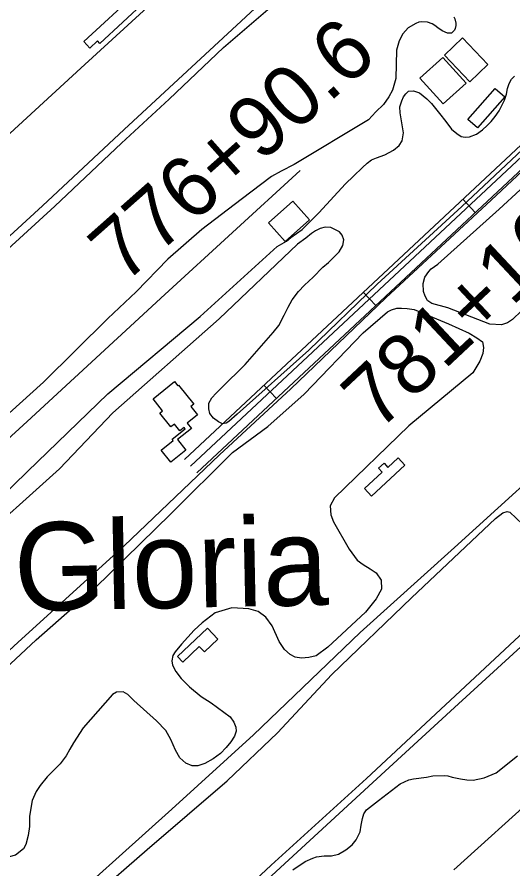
# Model space of a CAD drawing. Extents: x 3684037 to 3722149, y 433263 to 459021.
# Drawn here: x 3698900 to 3699716, y 451551 to 452953 of the extents above; entities that cross this region are included whole.
import ezdxf

# ---------------------------------------------------------------- set-up
doc = ezdxf.new("R2010")
doc.units = 0
for name, color, linetype in [('V-BLDG-OTLN', 7, 'Continuous'), ('V-RIVR-EDGE', 7, 'Continuous'), ('V-ROAD-CNTR', 7, 'Continuous'), ('V-SITE-VEGE', 7, 'Continuous'), ('V-SURV-IDEN', 7, 'Continuous'), ('V-TOPO-GNAM-IDEN', 7, 'Continuous'), ('V-TOPO-SHOR', 7, 'Continuous')]:
    doc.layers.add(name, color=color, linetype=linetype)

msp = doc.modelspace()

# ---------------------------------------------------------------- linework, layer by layer
at = {"layer": 'V-BLDG-OTLN'}
for points in [[(3699010.1, 452912.4), (3699098.7, 452994.1), (3699112.4, 452979.3), (3699036.4, 452909.2), (3699032.7, 452913.2), (3699020.1, 452901.6)], [(3699603.3, 452889.8), (3699633, 452918.2), (3699674.9, 452874.4), (3699645.2, 452846)], [(3699600.7, 452886.2), (3699639, 452844), (3699601.2, 452809.7), (3699562.9, 452851.8)], [(3699702.6, 452821.2), (3699657.8, 452770.3), (3699642.2, 452784.1), (3699687, 452834.9)], [(3699313.9, 452614.1), (3699354.1, 452649.9), (3699381.5, 452619.2), (3699341.3, 452583.4)], [(3699139.9, 452304.8), (3699124.1, 452324.5), (3699159.3, 452352.8), (3699164.9, 452345.8), (3699166.2, 452346.8), (3699191, 452315.9), (3699186.1, 452312), (3699197.3, 452298), (3699180.5, 452284.5), (3699187.5, 452275.7), (3699164.5, 452257.3), (3699178.3, 452240), (3699153.4, 452220), (3699137.4, 452239.8), (3699157.4, 452255.9), (3699155.6, 452258), (3699177, 452275.1), (3699175.3, 452277.2), (3699168.3, 452271.6), (3699159.2, 452282.9), (3699153.4, 452278.2), (3699135.1, 452301)], [(3699538.5, 452215.1), (3699483.6, 452164.5), (3699472.1, 452176.9), (3699501.2, 452203.7), (3699495, 452210.4), (3699504.1, 452218.8), (3699510.6, 452211.7), (3699527.4, 452227.2)], [(3699164.6, 451900.4), (3699213.7, 451947), (3699230.8, 451928.9), (3699208.8, 451908.1), (3699200.2, 451917.1), (3699173.2, 451891.4)]]:
    msp.add_lwpolyline(points, close=True, dxfattribs=at)
at = {"layer": 'V-RIVR-EDGE'}
msp.add_spline([(3696491, 456957), (3696499.5, 456945.3), (3696522.4, 456915.4), (3696551.1, 456881.7), (3696592.6, 456839.6), (3696607.9, 456824.6), (3696661.6, 456762.2), (3696696.3, 456732.6), (3696736.6, 456690.4), (3696783, 456647.4), (3696798.7, 456631.6), (3696862.9, 456574.8), (3696899.6, 456542.8), (3696931.1, 456518.5), (3696942.4, 456503.5), (3696952.4, 456495), (3696962.1, 456487.7), (3696987.2, 456470.6), (3697014.6, 456451.5), (3697061, 456420.3), (3697092.5, 456395.6), (3697134.1, 456360.7), (3697166.8, 456335.5), (3697185.7, 456316.5), (3697201.5, 456298.2), (3697211.5, 456284.5), (3697233.7, 456256.1), (3697255.9, 456231), (3697279.3, 456203.8), (3697316.4, 456164.9), (3697353.5, 456124), (3697376.9, 456099.7), (3697406.3, 456076.1), (3697430.1, 456057.9), (3697450.3, 456044.9), (3697520.1, 455982.4), (3697544.3, 455963.4), (3697581.9, 455942.3), (3697614.6, 455926), (3697632.8, 455913.8), (3697662.2, 455891.9), (3697710.3, 455848.1), (3697757.4, 455800.7), (3697792.1, 455767), (3697833.3, 455729.3), (3697868.4, 455696.9), (3697895.8, 455673.4), (3697933.7, 455633.7), (3697972.9, 455598.4), (3698039.5, 455539.6), (3698090.3, 455492.1), (3698135.9, 455447.6), (3698177, 455406.6), (3698217.7, 455359.2), (3698254.4, 455321.1), (3698281.5, 455292.7), (3698316.2, 455265.5), (3698357.4, 455240.8), (3698382, 455222.1), (3698407.8, 455195), (3698430.8, 455163.4), (3698450.9, 455141.9), (3698487.7, 455113.9), (3698517.5, 455091.2), (3698534.1, 455077), (3698556.2, 455049.4), (3698582.5, 455019.8), (3698614.7, 454987), (3698657.1, 454947.3), (3698691.4, 454913.6), (3698718, 454887.3), (3698807.2, 454806.6), (3698837.4, 454775.8), (3698881.4, 454739.7), (3698910.5, 454713.7), (3698949.2, 454677.6), (3698989.1, 454637.1), (3699039.1, 454591.7), (3699066.6, 454562.9), (3699088.8, 454545.5), (3699187.2, 454465.2), (3699228.4, 454429.9), (3699268.3, 454393.8), (3699300.6, 454360.6), (3699328.8, 454330.6), (3699382.5, 454285.1), (3699427.3, 454244.2), (3699474.5, 454199.6), (3699500.3, 454170.4), (3699532.6, 454139.2), (3699563.2, 454114.5), (3699588.7, 454093.8), (3699608.4, 454073.9), (3699636.7, 454041.5), (3699659.2, 454015.6), (3699675.8, 453998.5), (3699727, 453942.6), (3699768.9, 453898), (3699807.6, 453854.7), (3699829.4, 453837.6), (3699865.8, 453811.2), (3699885.1, 453793.8), (3699924.7, 453762.6), (3699939.6, 453754.8), (3699950.9, 453754.4), (3699975.6, 453746.7), (3700001.8, 453731.2), (3700023.6, 453714.2), (3700032.9, 453700.8), (3700036.1, 453688.7), (3700042.2, 453679.4), (3700052.6, 453667.2), (3700065.9, 453651), (3700072.4, 453638.5), (3700079.6, 453627.9), (3700095.3, 453607.3), (3700141.3, 453551.4), (3700161.5, 453521.4), (3700185.6, 453491.4), (3700219.9, 453452.9), (3700237.2, 453429.8), (3700255.4, 453407.5), (3700340.9, 453326.4), (3700393.4, 453280.6), (3700435.7, 453243.7), (3700480.9, 453207.6), (3700509.2, 453188.5), (3700535, 453172.3), (3700559.3, 453156.5), (3700600.4, 453130.9), (3700613.8, 453121.2), (3700623.5, 453116.3), (3700639.2, 453100.5), (3700647.7, 453090.7), (3700674.7, 453074.9), (3700691.3, 453060.7), (3700727.6, 453033.9), (3700758.2, 453008.8), (3700801.4, 452977.5), (3700837.4, 452952.4), (3700871.7, 452924.8), (3700904, 452898.4), (3700927.8, 452881), (3700958.4, 452857.9), (3701015.3, 452808), (3701048.4, 452780.4), (3701075.5, 452763), (3701104.9, 452743.5), (3701127.2, 452730.9), (3701156.6, 452713.4), (3701182.9, 452695.6), (3701204.7, 452682.2), (3701235.4, 452666.3), (3701255.6, 452654.1), (3701285.8, 452633), (3701312.9, 452607.1), (3701321.3, 452599.8), (3701332.2, 452591.7), (3701350.4, 452577.5), (3701370.6, 452560.4), (3701389.1, 452544.6), (3701408.9, 452532), (3701434.4, 452518.6), (3701456.2, 452512.1), (3701467.1, 452506.4), (3701486, 452491), (3701499.8, 452482.1), (3701518.7, 452468.3), (3701537.7, 452454.1), (3701554.3, 452439.5), (3701575.2, 452422.9), (3701592.2, 452410.3), (3701622.5, 452387.2), (3701647.1, 452368.5), (3701696.3, 452326.7), (3701727.8, 452300.4), (3701754, 452278.9), (3701780.7, 452258.2), (3701815.4, 452234.2), (3701863.8, 452194.9), (3701890.4, 452176.2), (3701916.7, 452162), (3701938.9, 452143.3), (3701962.3, 452129.9), (3701986.9, 452112.1), (3702012, 452090.6), (3702032.9, 452074.4), (3702051.1, 452058.6), (3702109.2, 452006.7), (3702158, 451973.4), (3702192.7, 451944.2), (3702212.1, 451923.9), (3702228.2, 451910.1), (3702239.6, 451906), (3702258.9, 451893.5), (3702276.7, 451876), (3702294.8, 451861.4), (3702325.5, 451839.1), (3702353.8, 451816.4), (3702388.5, 451789.6), (3702409.1, 451772.6), (3702442.6, 451743.4), (3702493.4, 451700.4), (3702516.8, 451677.7), (3702543.8, 451656.2), (3702589, 451624.5), (3702615.7, 451603.9), (3702648.4, 451577.9), (3702681.1, 451551.1), (3702714.1, 451522.3), (3702744.8, 451496.4), (3702761.8, 451479.4), (3702791.6, 451448.6), (3702806.5, 451427.9), (3702821.8, 451408), (3702843.2, 451386.6), (3702872.3, 451361), (3702910.6, 451327.8), (3702933.2, 451303), (3702957.8, 451275.5), (3702989.2, 451239), (3703050.2, 451184.3), (3703086, 451144.9), (3703114.7, 451113.3), (3703144.5, 451080.1), (3703160.6, 451061.9), (3703178, 451046.9), (3703202.6, 451019.7), (3703240.5, 450979.6), (3703264.7, 450956.5), (3703289.7, 450930.1), (3703316.7, 450902.2), (3703339.7, 450878.7), (3703374.4, 450840.2), (3703418.4, 450788.3), (3703459.1, 450738.8), (3703496.2, 450699.5), (3703592.6, 450595.8), (3703613.2, 450579.6), (3703630.9, 450558.9), (3703650.2, 450530.5), (3703671.6, 450496.5), (3703693.4, 450468.2), (3703725.2, 450432.9), (3703758.3, 450400.9), (3703788.6, 450373.7), (3703807.1, 450353), (3703820.4, 450338), (3703843, 450309.3), (3703868.4, 450275.6), (3703879.2, 450255.8), (3703887.7, 450233.5), (3703893.7, 450223.8), (3703916.3, 450193.4), (3703936, 450167.5), (3703951, 450147.7), (3704020.7, 450060.9), (3704036.8, 450041.5), (3704044.1, 450029.8), (3704061.8, 450007.9), (3704081.2, 449986.4), (3704102.9, 449954.4), (3704113.4, 449937.8), (3704138.4, 449903.4), (3704157.7, 449880.3), (3704175.5, 449851.9), (3704189.1, 449830), (3704204.9, 449813.4), (3704221.8, 449792.8), (3704273.8, 449711.8), (3704281.4, 449690.7), (3704297.1, 449666), (3704324.1, 449622.3), (3704340.6, 449601.6), (3704382.9, 449536), (3704402.7, 449506.8), (3704416, 449482.5), (3704431.7, 449459.4), (3704449.4, 449437.2), (3704472, 449410.4), (3704491.3, 449390.6), (3704521.2, 449354.9), (3704545.8, 449323.7), (3704553.8, 449308.3), (3704563.1, 449292.1), (3704576.8, 449271.1), (3704594.9, 449242.3), (3704618.7, 449204.2), (3704654.9, 449156), (3704685.2, 449111.9), (3704709.7, 449071.8), (3704733.9, 449034.1), (3704765.7, 448985.9), (3704789.9, 448945), (3704815.3, 448906.5), (3704829.3, 448881.4), (3704849.9, 448850.2), (3704868.8, 448820.7), (3704885, 448801.6), (3704901.1, 448781), (3704914, 448762.3), (3704925.6, 448740.1), (3704932.5, 448726.7), (3704949.8, 448698.4), (3704967.6, 448682.5), (3704988.1, 448670.8), (3705014.8, 448656.9), (3705046.3, 448639.9), (3705064.1, 448624.5), (3705092.3, 448592.1), (3705105.2, 448573.4), (3705120.5, 448554), (3705145.9, 448522.8), (3705180.2, 448483.9), (3705197.5, 448460.4), (3705228.5, 448416.2), (3705268.8, 448365.6), (3705295.8, 448328.3), (3705331.7, 448279.3), (3705359.5, 448238.8), (3705380, 448203.1), (3705402.2, 448152.5), (3705422.2, 448102), (3705439.5, 448066.3), (3705459.3, 448025.4)], degree=3, dxfattribs=at)
at = {"layer": 'V-ROAD-CNTR'}
for p, q in [((3699654.1, 452630.9), (3699633.6, 452652.8)), ((3699490.5, 452478), (3699470, 452499.9)), ((3699327, 452325.1), (3699306.5, 452347))]:
    msp.add_line(p, q, dxfattribs=at)
for points in [[(3699829.8, 452836.3), (3699175.7, 452224.7)], [(3699840.1, 452825.3), (3699185.9, 452213.8)], [(3699850.3, 452814.4), (3699196.2, 452202.8)]]:
    msp.add_lwpolyline(points, dxfattribs=at)
msp.add_spline([(3700857.8, 451723.1), (3700810, 451676.5), (3700735.8, 451604), (3700678.6, 451566.9), (3700586.6, 451501.1), (3700488.4, 451414.9), (3700396.1, 451338.8), (3700333.2, 451285.1), (3700292.3, 451230.8), (3700235.8, 451143.7), (3700134.3, 451052), (3700021, 450947.2), (3699903.2, 450863.2), (3699801, 450794.9), (3699710.9, 450711.2), (3699616.1, 450612.9), (3699508.4, 450479.9), (3699445.4, 450416.1), (3699353.2, 450330.4), (3699343.6, 450323.2)], degree=3, dxfattribs=at)
at = {"layer": 'V-SITE-VEGE'}
for points in [[(3697953.5, 451723.5), (3698138.6, 451883.1), (3698226.5, 451958.4), (3698306.1, 452038.9), (3698397.6, 452124.8), (3698486.5, 452210), (3698604.9, 452312.7), (3698678.6, 452374.6), (3698782, 452473.4), (3698859, 452547.2), (3698962.4, 452641.2), (3699072, 452744.9), (3699150.8, 452817.4), (3699240.3, 452902.3), (3699324.3, 452975)], [(3699618.9, 452953), (3699620.4, 452949.6), (3699622, 452942.4), (3699622.2, 452938.5), (3699621.2, 452933.6), (3699619.9, 452931.2), (3699615, 452926.1), (3699608.5, 452925.8), (3699599.5, 452929.7), (3699592.5, 452934.8), (3699587.6, 452938.7), (3699583.2, 452941.3), (3699575.7, 452944.1), (3699566.4, 452944.7), (3699561.5, 452944.1), (3699556.3, 452942.1), (3699543.9, 452934.8), (3699534.8, 452925.2), (3699528.9, 452913.3), (3699524.8, 452898.1), (3699523.5, 452851.5), (3699518.1, 452832.4), (3699511.9, 452821.5), (3699503.1, 452808.8), (3699490.7, 452796.4), (3699478.5, 452783.7), (3699356.3, 452710.2), (3699334.8, 452698.8), (3699319, 452690.3), (3699269.1, 452652.2), (3699204.5, 452602.8), (3699148.7, 452554.4), (3699096.5, 452500.5), (3699049.7, 452456.8), (3698943.7, 452351.7), (3698830.7, 452250)], [(3699656.3, 452759.8), (3699665.9, 452766.8), (3699673.6, 452774.3), (3699680.1, 452780.8), (3699686.8, 452789.1), (3699693.6, 452798.4), (3699702.1, 452815.8), (3699705.5, 452825.9), (3699707.3, 452835.2), (3699710.1, 452843.3), (3699713.7, 452850.3), (3699718.9, 452855.2)], [(3698777.4, 452068.2), (3698917.7, 452204.8), (3699050, 452332.9), (3699201.9, 452460.1), (3699328.5, 452574.9), (3699343.9, 452583.9), (3699351, 452590), (3699369.2, 452603.2), (3699397.1, 452630.4), (3699440.6, 452678.1), (3699454.1, 452690.8), (3699468.6, 452705.1), (3699476.3, 452712.1), (3699483.3, 452717.8), (3699491.9, 452720.9), (3699505.3, 452726.1), (3699519.6, 452733.8), (3699529.1, 452741.4), (3699534.1, 452749.1), (3699535.9, 452762.1), (3699530.7, 452795.2), (3699530.1, 452804.8), (3699533.2, 452814.9), (3699536.1, 452821.1), (3699539.7, 452826.3), (3699544.6, 452830.7), (3699552.4, 452831), (3699562.5, 452827.9), (3699574.4, 452817.8), (3699582.4, 452810.5), (3699595.2, 452793.7), (3699605.8, 452780.8), (3699615.1, 452768.1), (3699623.9, 452760.8), (3699630.9, 452755.9), (3699637.7, 452754.9), (3699644.9, 452755.4), (3699656.3, 452759.8)], [(3699731.7, 452734.8), (3699632.3, 452640.7), (3699493, 452513.2), (3699380.2, 452404.6), (3699262.4, 452299.3), (3699248.9, 452286.9), (3699244.3, 452284.3), (3699238.3, 452283.5), (3699231.8, 452286.4), (3699223.8, 452292.6), (3699217.3, 452300.3), (3699215.8, 452307.8), (3699216, 452317.2), (3699220.7, 452326.2), (3699227.9, 452333.8), (3699236.2, 452342), (3699275.5, 452380.7), (3699321.6, 452433.8), (3699331.2, 452445.2), (3699340, 452462), (3699346.5, 452475.2), (3699353.2, 452487.2), (3699363.3, 452501.2), (3699373.4, 452511.3), (3699387.3, 452524.7), (3699403.6, 452541.1), (3699412.7, 452548.6), (3699420.7, 452556.6), (3699430.1, 452566.2), (3699436.3, 452576.8), (3699437.8, 452586.2), (3699435.5, 452593.7), (3699430.6, 452599.1), (3699416.8, 452606.3), (3699407.2, 452607.1), (3699399.2, 452604.8), (3699391.4, 452600.9), (3699384.7, 452596.5), (3699375.4, 452589)], [(3699730.4, 452469), (3699715.3, 452454.7), (3699707, 452449.7), (3699697.4, 452446.4), (3699678.1, 452447.4), (3699609.2, 452473.9), (3699582.9, 452481.4), (3699575.9, 452485.6), (3699575.4, 452486.3), (3699572, 452493.4), (3699569.1, 452500.9), (3699568.6, 452514.4), (3699571.4, 452524.8), (3699577.9, 452533.9), (3699581.8, 452538.1), (3699592.8, 452545.9), (3699693.6, 452636.3), (3699762.5, 452700.3)], [(3699375.4, 452589), (3699361.9, 452578.9), (3699232.8, 452456), (3699058, 452301.3), (3698970, 452209.3), (3698822.5, 452076.3), (3698749.2, 451998), (3698742.5, 451985.6), (3698742, 451977.3), (3698744.6, 451968), (3698751.1, 451956.6), (3698783.5, 451914.7), (3698789.4, 451904.8), (3698792.3, 451896), (3698793.3, 451885.7), (3698791.5, 451874), (3698785.1, 451859.8), (3698633.1, 451704.5), (3698473.2, 451557.6), (3698323, 451418.6)], [(3698493.4, 451505), (3698620.5, 451640), (3698724.8, 451741.6), (3698829.9, 451832.8), (3698931.9, 451927.7), (3699028.4, 452012.7), (3699153.2, 452135.3), (3699254.9, 452236.1), (3699313.2, 452278.9), (3699373, 452332.3), (3699469.8, 452433.1), (3699509.9, 452467.8), (3699516.4, 452470.9), (3699525.4, 452473.5), (3699532.7, 452473.8), (3699542, 452473.3), (3699553.9, 452471.2), (3699609.9, 452447.9), (3699644.1, 452432.2), (3699656.8, 452424.9), (3699666.1, 452418.2), (3699667.9, 452409.1), (3699666.7, 452399)], [(3699666.7, 452399), (3699661.7, 452386.3), (3699650.4, 452367.4), (3699545, 452280.1), (3699422.6, 452161.6), (3699415.6, 452148.1), (3699416.4, 452133.4), (3699421, 452122.2), (3699447, 452077.2), (3699459.9, 452058.8), (3699470, 452051.6), (3699481.4, 452044.6), (3699491, 452038.4), (3699499.6, 452026.2), (3699499.8, 452011.2), (3699491.3, 451995.4), (3699473.5, 451973.6), (3699411.8, 451915.8), (3699392.2, 451901.8), (3699380.3, 451898.7), (3699368.6, 451897.9), (3699358, 451899.2), (3699349.9, 451903.9), (3699340.4, 451912.1), (3699331.8, 451925.3), (3699320.1, 451951), (3699309.8, 451965), (3699297.1, 451974.3), (3699281.8, 451978.9), (3699253.5, 451980.7), (3699226.6, 451972.4), (3699205.1, 451956.1), (3699191.7, 451943.9), (3699170.7, 451920.8), (3699160.6, 451908.1), (3699156.7, 451902.2), (3699155.2, 451893.1), (3699156.2, 451886.4), (3699161.7, 451876), (3699170.5, 451864.4), (3699184, 451850.4), (3699203.1, 451834.9), (3699219.5, 451824.5), (3699251.1, 451801), (3699257.3, 451792.4), (3699260.4, 451784.1), (3699260.7, 451777.9), (3699258.1, 451769.6), (3699252.1, 451760.3), (3699244.4, 451750.5), (3699235.1, 451741.1), (3699222.9, 451732.1), (3699209.2, 451724.5), (3699197.8, 451720.6), (3699188.4, 451720.6), (3699178.1, 451725), (3699168, 451733.8), (3699161, 451746.3), (3699153.4, 451764.1), (3699145.2, 451778.6), (3699129.6, 451794.9), (3699092.5, 451828.3), (3699082.7, 451838.2), (3699074.9, 451842.6), (3699064.3, 451841.8), (3699057.3, 451837.9), (3699009.2, 451783.2), (3698993.1, 451758.3), (3698987.2, 451748), (3698981, 451736.8), (3698971.4, 451724.1), (3698959.5, 451711.9), (3698950.2, 451702.6), (3698938.5, 451688.1), (3698931.8, 451678.5), (3698925.1, 451663.7)], [(3698935.9, 451427.3), (3699114.7, 451582.9), (3699246, 451696), (3699328.9, 451774.8), (3699418.5, 451871.1), (3699549.3, 451997.1), (3699687.6, 452127.3), (3699699.3, 452136.7), (3699706.7, 452139), (3699711, 452137.9), (3699732, 452118), (3699779.6, 452059.6), (3699792.9, 452042), (3699798.7, 452035.4), (3699803.4, 452026.8), (3699806.1, 452023), (3699808.8, 452017.5), (3699809.6, 452012), (3699807.7, 452009.7), (3699686.2, 451896.6), (3699475.1, 451699.7), (3699318.5, 451557), (3699104.3, 451356.9)], [(3700090.6, 451985.5), (3700090.3, 451984.3), (3700089.8, 451983.2), (3699938.6, 451838.8), (3699759.8, 451676.5), (3699619, 451549.5)], [(3699353.9, 451549.4), (3699374.2, 451563.4), (3699386.9, 451568.9), (3699392.9, 451571), (3699405.4, 451572.5), (3699417.8, 451572.5), (3699429, 451575.2), (3699441.5, 451582.2), (3699451.6, 451590.8), (3699458.4, 451598.8), (3699464.6, 451612.1), (3699466.7, 451623), (3699468.5, 451634.2), (3699471.1, 451641.7), (3699475.5, 451648), (3699495, 451663.8), (3699530.6, 451690.9), (3699545.1, 451697.4), (3699552.4, 451699), (3699573.7, 451702.1), (3699584.6, 451703.9), (3699603.9, 451704.7), (3699609.1, 451704.2), (3699616.3, 451702.1), (3699630.1, 451699), (3699640.3, 451697.7), (3699650.7, 451697.2), (3699668.6, 451700.9), (3699688.6, 451709.2), (3699723.4, 451737)], [(3698925.1, 451663.7), (3698920.7, 451637.6), (3698920.7, 451621), (3698918.9, 451605.7), (3698915, 451591), (3698911.1, 451584), (3698897.7, 451573.6), (3698879, 451568.4), (3698860.9, 451565.8), (3698852.6, 451563.5), (3698847.4, 451559.1), (3698839.7, 451548.9)]]:
    msp.add_lwpolyline(points, dxfattribs=at)
at = {"layer": 'V-TOPO-SHOR'}
for points in [[(3699441.2, 453106.2), (3699254.4, 452932.2), (3699076.5, 452767.5), (3698942.4, 452641.8), (3698772.8, 452486.8), (3698612.2, 452340.1), (3698480.7, 452218.4), (3698301.5, 452056.8), (3698117.3, 451884.9), (3697969.2, 451743.6), (3697960.4, 451737.6), (3697956, 451736.1), (3697950, 451734.3), (3697943.2, 451733.7), (3697933.9, 451736.1), (3697927.9, 451738.4), (3697918.8, 451745.9), (3697891.2, 451775), (3697861.4, 451808)], [(3699186, 453034.1), (3699005.2, 452868.4), (3698827.2, 452704.8), (3698614.7, 452509.5), (3698453.6, 452358.3), (3698239.8, 452160.4), (3698080.6, 452009.2), (3697928.1, 451870.8), (3697867, 451813.1), (3697841.3, 451790)], [(3699834.5, 452795.8), (3699680.2, 452651.3), (3699507.3, 452490.6), (3699351, 452340.9), (3699233.2, 452232.3), (3699076.6, 452082.5), (3698902.3, 451924.2), (3698697.4, 451734.3), (3698533.8, 451579.4), (3698356.2, 451412.5), (3698301.3, 451364.5), (3698238.5, 451310)], [(3699366.2, 452700.1), (3699143.7, 452496), (3698917, 452286.9), (3698670, 452061), (3698412.4, 451827.3), (3698224.6, 451651.4), (3698123.7, 451560.1), (3698072.9, 451513.9)], [(3700043.4, 452458.8), (3699827.8, 452268.7), (3699620, 452079.7), (3699464.6, 451940), (3699289.2, 451771.4), (3699155.3, 451649.4), (3698944.2, 451459.8), (3698799.5, 451322.5), (3698633.3, 451173.6), (3698517.2, 451061.8), (3698495.9, 451042.8), (3698476.4, 451027.2)], [(3700222.5, 452373.2), (3700047.3, 452211.8), (3699950.1, 452124.4), (3699806.4, 451987), (3699620, 451816.8), (3699485.8, 451693.2), (3699326.7, 451546.7), (3699186.1, 451416.8), (3699011.1, 451256.2), (3698853.8, 451116.2), (3698733.5, 451003), (3698673.9, 450942.5), (3698594.7, 450877.1)]]:
    msp.add_lwpolyline(points, dxfattribs=at)

# ---------------------------------------------------------------- texts
at = {"layer": 'V-SURV-IDEN'}
for s, rotation, p in [('776+90.6', 41.5485, (3699076.1, 452511.9)), ('781+16.5', 43.1443, (3699494.4, 452269.3))]:
    msp.add_text(s, height=100, rotation=rotation, dxfattribs=at).set_placement(p)
at = {"layer": 'V-TOPO-GNAM-IDEN'}
msp.add_text('Gloria', height=145, rotation=1.1351, dxfattribs=at).set_placement((3698896.6, 451975.2))

doc.saveas('drawing.dxf')
